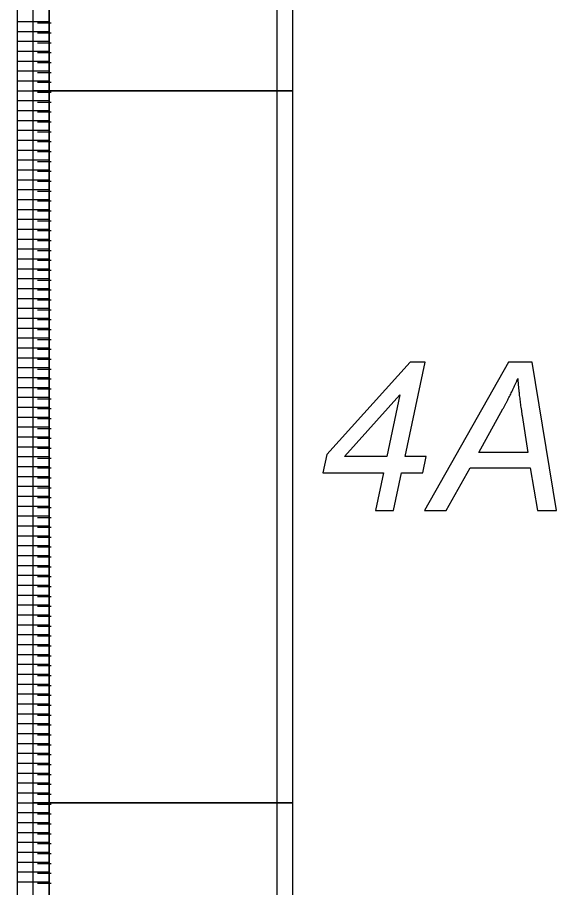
# Model space of a CAD drawing. Extents: x 12522 to 13018, y 1124 to 1902.
# Drawn here: x 12563.34 to 12578.6, y 1585.31 to 1609.95 of the extents above; entities that cross this region are included whole.
import ezdxf

# ---------------------------------------------------------------- set-up
doc = ezdxf.new("R2010")
doc.units = 0
doc.layers.add('SC_Scratch1', color=7, linetype='Continuous')

msp = doc.modelspace()

# ---------------------------------------------------------------- linework, layer by layer
at = {"layer": 'SC_Scratch1'}
for p, q in [((12563.336, 1607.871), (12563.336, 1628.031)), ((12563.336, 1607.871), (12563.336, 1628.031)), ((12564.236, 1607.871), (12564.236, 1628.031)), ((12564.236, 1628.031), (12564.236, 1607.871)), ((12564.236, 1607.871), (12564.236, 1628.031)), ((12563.336, 1609.831), (12564.236, 1609.831)), ((12563.336, 1609.831), (12564.236, 1609.831)), ((12564.293, 1609.781), (12563.909, 1609.781)), ((12563.336, 1609.551), (12564.236, 1609.551)), ((12563.336, 1609.551), (12564.236, 1609.551)), ((12564.293, 1609.501), (12563.909, 1609.501)), ((12563.336, 1609.271), (12564.236, 1609.271)), ((12563.336, 1609.271), (12564.236, 1609.271)), ((12564.293, 1609.221), (12563.909, 1609.221)), ((12563.336, 1608.991), (12564.236, 1608.991)), ((12563.336, 1608.991), (12564.236, 1608.991)), ((12564.293, 1608.941), (12563.909, 1608.941)), ((12563.336, 1608.711), (12564.236, 1608.711)), ((12563.336, 1608.711), (12564.236, 1608.711)), ((12564.293, 1608.661), (12563.909, 1608.661)), ((12563.336, 1608.431), (12564.236, 1608.431)), ((12563.336, 1608.431), (12564.236, 1608.431)), ((12564.293, 1608.381), (12563.909, 1608.381)), ((12563.336, 1608.151), (12564.236, 1608.151)), ((12563.336, 1608.151), (12564.236, 1608.151)), ((12564.293, 1608.101), (12563.909, 1608.101)), ((12563.336, 1587.711), (12563.336, 1607.871)), ((12563.336, 1607.871), (12564.236, 1607.871)), ((12563.336, 1607.871), (12564.236, 1607.871)), ((12563.336, 1587.711), (12563.336, 1607.871)), ((12563.336, 1607.871), (12564.236, 1607.871)), ((12563.336, 1607.871), (12564.236, 1607.871)), ((12564.293, 1607.821), (12563.909, 1607.821)), ((12564.236, 1587.711), (12564.236, 1607.871)), ((12564.236, 1607.871), (12564.236, 1587.711)), ((12564.236, 1587.711), (12564.236, 1607.871)), ((12563.336, 1607.591), (12564.236, 1607.591)), ((12563.336, 1607.591), (12564.236, 1607.591)), ((12564.293, 1607.541), (12563.909, 1607.541)), ((12563.336, 1607.311), (12564.236, 1607.311)), ((12563.336, 1607.311), (12564.236, 1607.311)), ((12563.336, 1607.031), (12564.236, 1607.031)), ((12563.336, 1607.031), (12564.236, 1607.031)), ((12564.293, 1607.261), (12563.909, 1607.261)), ((12564.293, 1606.981), (12563.909, 1606.981)), ((12563.336, 1606.751), (12564.236, 1606.751)), ((12563.336, 1606.751), (12564.236, 1606.751)), ((12564.293, 1606.701), (12563.909, 1606.701)), ((12563.336, 1606.471), (12564.236, 1606.471)), ((12563.336, 1606.471), (12564.236, 1606.471)), ((12564.293, 1606.421), (12563.909, 1606.421)), ((12563.336, 1606.191), (12564.236, 1606.191)), ((12563.336, 1606.191), (12564.236, 1606.191)), ((12564.293, 1606.141), (12563.909, 1606.141)), ((12563.336, 1605.911), (12564.236, 1605.911)), ((12563.336, 1605.911), (12564.236, 1605.911)), ((12564.293, 1605.861), (12563.909, 1605.861)), ((12563.336, 1605.631), (12564.236, 1605.631)), ((12563.336, 1605.631), (12564.236, 1605.631)), ((12564.293, 1605.581), (12563.909, 1605.581)), ((12563.336, 1605.351), (12564.236, 1605.351)), ((12563.336, 1605.351), (12564.236, 1605.351)), ((12564.293, 1605.301), (12563.909, 1605.301)), ((12563.336, 1605.071), (12564.236, 1605.071)), ((12563.336, 1605.071), (12564.236, 1605.071)), ((12564.293, 1605.021), (12563.909, 1605.021)), ((12563.336, 1604.791), (12564.236, 1604.791)), ((12563.336, 1604.791), (12564.236, 1604.791)), ((12564.293, 1604.741), (12563.909, 1604.741)), ((12563.336, 1604.511), (12564.236, 1604.511)), ((12563.336, 1604.511), (12564.236, 1604.511)), ((12564.293, 1604.461), (12563.909, 1604.461)), ((12563.336, 1604.231), (12564.236, 1604.231)), ((12563.336, 1604.231), (12564.236, 1604.231)), ((12564.293, 1604.181), (12563.909, 1604.181)), ((12563.336, 1603.951), (12564.236, 1603.951)), ((12563.336, 1603.951), (12564.236, 1603.951)), ((12564.293, 1603.901), (12563.909, 1603.901)), ((12563.336, 1603.671), (12564.236, 1603.671)), ((12563.336, 1603.671), (12564.236, 1603.671)), ((12564.293, 1603.621), (12563.909, 1603.621)), ((12563.336, 1603.391), (12564.236, 1603.391)), ((12563.336, 1603.391), (12564.236, 1603.391)), ((12564.293, 1603.341), (12563.909, 1603.341)), ((12563.336, 1603.111), (12564.236, 1603.111)), ((12563.336, 1603.111), (12564.236, 1603.111)), ((12564.293, 1603.061), (12563.909, 1603.061)), ((12563.336, 1602.831), (12564.236, 1602.831)), ((12563.336, 1602.831), (12564.236, 1602.831)), ((12564.293, 1602.781), (12563.909, 1602.781)), ((12563.336, 1602.551), (12564.236, 1602.551)), ((12563.336, 1602.551), (12564.236, 1602.551)), ((12564.293, 1602.501), (12563.909, 1602.501)), ((12563.336, 1602.271), (12564.236, 1602.271)), ((12563.336, 1602.271), (12564.236, 1602.271)), ((12564.293, 1602.221), (12563.909, 1602.221)), ((12563.336, 1601.991), (12564.236, 1601.991)), ((12563.336, 1601.991), (12564.236, 1601.991)), ((12564.293, 1601.941), (12563.909, 1601.941)), ((12563.336, 1601.711), (12564.236, 1601.711)), ((12563.336, 1601.711), (12564.236, 1601.711)), ((12564.293, 1601.661), (12563.909, 1601.661)), ((12563.336, 1601.431), (12564.236, 1601.431)), ((12563.336, 1601.431), (12564.236, 1601.431)), ((12564.293, 1601.381), (12563.909, 1601.381)), ((12563.336, 1601.151), (12564.236, 1601.151)), ((12563.336, 1601.151), (12564.236, 1601.151)), ((12563.336, 1600.871), (12564.236, 1600.871)), ((12563.336, 1600.871), (12564.236, 1600.871)), ((12564.293, 1601.101), (12563.909, 1601.101)), ((12564.293, 1600.821), (12563.909, 1600.821)), ((12563.336, 1600.591), (12564.236, 1600.591)), ((12563.336, 1600.591), (12564.236, 1600.591)), ((12564.293, 1600.541), (12563.909, 1600.541)), ((12563.336, 1600.311), (12564.236, 1600.311)), ((12563.336, 1600.311), (12564.236, 1600.311)), ((12564.293, 1600.261), (12563.909, 1600.261)), ((12563.336, 1600.031), (12564.236, 1600.031)), ((12563.336, 1600.031), (12564.236, 1600.031)), ((12564.293, 1599.981), (12563.909, 1599.981)), ((12563.336, 1599.751), (12564.236, 1599.751)), ((12563.336, 1599.751), (12564.236, 1599.751)), ((12564.293, 1599.701), (12563.909, 1599.701)), ((12563.336, 1599.471), (12564.236, 1599.471)), ((12563.336, 1599.471), (12564.236, 1599.471)), ((12564.293, 1599.421), (12563.909, 1599.421)), ((12563.336, 1599.191), (12564.236, 1599.191)), ((12563.336, 1599.191), (12564.236, 1599.191)), ((12564.293, 1599.141), (12563.909, 1599.141)), ((12563.336, 1598.911), (12564.236, 1598.911)), ((12563.336, 1598.911), (12564.236, 1598.911)), ((12564.293, 1598.861), (12563.909, 1598.861)), ((12563.336, 1598.631), (12564.236, 1598.631)), ((12563.336, 1598.631), (12564.236, 1598.631)), ((12564.293, 1598.581), (12563.909, 1598.581)), ((12563.336, 1598.351), (12564.236, 1598.351)), ((12563.336, 1598.351), (12564.236, 1598.351)), ((12564.293, 1598.301), (12563.909, 1598.301)), ((12563.336, 1598.071), (12564.236, 1598.071)), ((12563.336, 1598.071), (12564.236, 1598.071)), ((12564.293, 1598.021), (12563.909, 1598.021)), ((12563.336, 1597.791), (12564.236, 1597.791)), ((12563.336, 1597.791), (12564.236, 1597.791)), ((12564.293, 1597.741), (12563.909, 1597.741)), ((12563.336, 1597.511), (12564.236, 1597.511)), ((12563.336, 1597.511), (12564.236, 1597.511)), ((12564.293, 1597.461), (12563.909, 1597.461)), ((12563.336, 1597.231), (12564.236, 1597.231)), ((12563.336, 1597.231), (12564.236, 1597.231)), ((12564.293, 1597.181), (12563.909, 1597.181)), ((12563.336, 1596.951), (12564.236, 1596.951)), ((12563.336, 1596.951), (12564.236, 1596.951)), ((12564.293, 1596.901), (12563.909, 1596.901)), ((12563.336, 1596.671), (12564.236, 1596.671)), ((12563.336, 1596.671), (12564.236, 1596.671)), ((12564.293, 1596.621), (12563.909, 1596.621)), ((12563.336, 1596.391), (12564.236, 1596.391)), ((12563.336, 1596.391), (12564.236, 1596.391)), ((12564.293, 1596.341), (12563.909, 1596.341)), ((12563.336, 1596.111), (12564.236, 1596.111)), ((12563.336, 1596.111), (12564.236, 1596.111)), ((12564.293, 1596.061), (12563.909, 1596.061)), ((12563.336, 1595.831), (12564.236, 1595.831)), ((12563.336, 1595.831), (12564.236, 1595.831)), ((12564.293, 1595.781), (12563.909, 1595.781)), ((12563.336, 1595.551), (12564.236, 1595.551)), ((12563.336, 1595.551), (12564.236, 1595.551)), ((12564.293, 1595.501), (12563.909, 1595.501)), ((12563.336, 1595.271), (12564.236, 1595.271)), ((12563.336, 1595.271), (12564.236, 1595.271)), ((12564.293, 1595.221), (12563.909, 1595.221)), ((12563.336, 1594.991), (12564.236, 1594.991)), ((12563.336, 1594.991), (12564.236, 1594.991)), ((12563.336, 1594.711), (12564.236, 1594.711)), ((12563.336, 1594.711), (12564.236, 1594.711)), ((12564.293, 1594.941), (12563.909, 1594.941)), ((12564.293, 1594.661), (12563.909, 1594.661)), ((12563.336, 1594.431), (12564.236, 1594.431)), ((12563.336, 1594.431), (12564.236, 1594.431)), ((12564.293, 1594.381), (12563.909, 1594.381)), ((12563.336, 1594.151), (12564.236, 1594.151)), ((12563.336, 1594.151), (12564.236, 1594.151)), ((12564.293, 1594.101), (12563.909, 1594.101)), ((12563.336, 1593.871), (12564.236, 1593.871)), ((12563.336, 1593.871), (12564.236, 1593.871)), ((12564.293, 1593.821), (12563.909, 1593.821)), ((12563.336, 1593.591), (12564.236, 1593.591)), ((12563.336, 1593.591), (12564.236, 1593.591)), ((12564.293, 1593.541), (12563.909, 1593.541)), ((12563.336, 1593.311), (12564.236, 1593.311)), ((12563.336, 1593.311), (12564.236, 1593.311)), ((12564.293, 1593.261), (12563.909, 1593.261)), ((12563.336, 1593.031), (12564.236, 1593.031)), ((12563.336, 1593.031), (12564.236, 1593.031)), ((12564.293, 1592.981), (12563.909, 1592.981)), ((12563.336, 1592.751), (12564.236, 1592.751)), ((12563.336, 1592.751), (12564.236, 1592.751)), ((12564.293, 1592.701), (12563.909, 1592.701)), ((12563.336, 1592.471), (12564.236, 1592.471)), ((12563.336, 1592.471), (12564.236, 1592.471)), ((12564.293, 1592.421), (12563.909, 1592.421)), ((12563.336, 1592.191), (12564.236, 1592.191)), ((12563.336, 1592.191), (12564.236, 1592.191)), ((12564.293, 1592.141), (12563.909, 1592.141)), ((12563.336, 1591.911), (12564.236, 1591.911)), ((12563.336, 1591.911), (12564.236, 1591.911)), ((12564.293, 1591.861), (12563.909, 1591.861)), ((12563.336, 1591.631), (12564.236, 1591.631)), ((12563.336, 1591.631), (12564.236, 1591.631)), ((12564.293, 1591.581), (12563.909, 1591.581)), ((12563.336, 1591.351), (12564.236, 1591.351)), ((12563.336, 1591.351), (12564.236, 1591.351)), ((12564.293, 1591.301), (12563.909, 1591.301)), ((12563.336, 1591.071), (12564.236, 1591.071)), ((12563.336, 1591.071), (12564.236, 1591.071)), ((12564.293, 1591.021), (12563.909, 1591.021)), ((12563.336, 1590.791), (12564.236, 1590.791)), ((12563.336, 1590.791), (12564.236, 1590.791)), ((12564.293, 1590.741), (12563.909, 1590.741)), ((12563.336, 1590.511), (12564.236, 1590.511)), ((12563.336, 1590.511), (12564.236, 1590.511)), ((12564.293, 1590.461), (12563.909, 1590.461)), ((12563.336, 1590.231), (12564.236, 1590.231)), ((12563.336, 1590.231), (12564.236, 1590.231)), ((12564.293, 1590.181), (12563.909, 1590.181)), ((12563.336, 1589.951), (12564.236, 1589.951)), ((12563.336, 1589.951), (12564.236, 1589.951)), ((12564.293, 1589.901), (12563.909, 1589.901)), ((12563.336, 1589.671), (12564.236, 1589.671)), ((12563.336, 1589.671), (12564.236, 1589.671)), ((12564.293, 1589.621), (12563.909, 1589.621)), ((12563.336, 1589.391), (12564.236, 1589.391)), ((12563.336, 1589.391), (12564.236, 1589.391)), ((12564.293, 1589.341), (12563.909, 1589.341)), ((12563.336, 1589.111), (12564.236, 1589.111)), ((12563.336, 1589.111), (12564.236, 1589.111)), ((12564.293, 1589.061), (12563.909, 1589.061)), ((12563.336, 1588.831), (12564.236, 1588.831)), ((12563.336, 1588.831), (12564.236, 1588.831)), ((12563.336, 1588.551), (12564.236, 1588.551)), ((12563.336, 1588.551), (12564.236, 1588.551)), ((12564.293, 1588.781), (12563.909, 1588.781)), ((12564.293, 1588.501), (12563.909, 1588.501)), ((12563.336, 1588.271), (12564.236, 1588.271)), ((12563.336, 1588.271), (12564.236, 1588.271)), ((12564.293, 1588.221), (12563.909, 1588.221)), ((12563.336, 1587.991), (12564.236, 1587.991)), ((12563.336, 1587.991), (12564.236, 1587.991)), ((12564.293, 1587.941), (12563.909, 1587.941)), ((12563.336, 1587.711), (12564.236, 1587.711)), ((12563.336, 1567.551), (12563.336, 1587.711)), ((12563.336, 1587.711), (12564.236, 1587.711)), ((12563.336, 1587.711), (12564.236, 1587.711)), ((12563.336, 1567.551), (12563.336, 1587.711)), ((12563.336, 1587.711), (12564.236, 1587.711)), ((12564.293, 1587.661), (12563.909, 1587.661)), ((12564.236, 1567.551), (12564.236, 1587.711)), ((12564.236, 1587.711), (12564.236, 1567.551)), ((12564.236, 1567.551), (12564.236, 1587.711)), ((12563.336, 1587.431), (12564.236, 1587.431)), ((12563.336, 1587.431), (12564.236, 1587.431)), ((12564.293, 1587.381), (12563.909, 1587.381)), ((12563.336, 1587.151), (12564.236, 1587.151)), ((12563.336, 1587.151), (12564.236, 1587.151)), ((12564.293, 1587.101), (12563.909, 1587.101)), ((12563.336, 1586.871), (12564.236, 1586.871)), ((12563.336, 1586.871), (12564.236, 1586.871)), ((12564.293, 1586.821), (12563.909, 1586.821)), ((12563.336, 1586.591), (12564.236, 1586.591)), ((12563.336, 1586.591), (12564.236, 1586.591)), ((12564.293, 1586.541), (12563.909, 1586.541)), ((12563.336, 1586.311), (12564.236, 1586.311)), ((12563.336, 1586.311), (12564.236, 1586.311)), ((12564.293, 1586.261), (12563.909, 1586.261)), ((12563.336, 1586.031), (12564.236, 1586.031)), ((12563.336, 1586.031), (12564.236, 1586.031)), ((12564.293, 1585.981), (12563.909, 1585.981)), ((12563.336, 1585.751), (12564.236, 1585.751)), ((12563.336, 1585.751), (12564.236, 1585.751)), ((12564.293, 1585.701), (12563.909, 1585.701)), ((12563.336, 1585.471), (12564.236, 1585.471)), ((12563.336, 1585.471), (12564.236, 1585.471)), ((12564.293, 1585.421), (12563.909, 1585.421))]:
    msp.add_line(p, q, dxfattribs=at)
for points in [[(12563.786, 1628.031), (12571.126, 1628.031), (12571.126, 1607.871), (12563.786, 1607.871)], [(12564.236, 1628.031), (12570.676, 1628.031), (12570.676, 1607.871), (12564.236, 1607.871)], [(12564.236, 1628.031), (12570.676, 1628.031), (12570.676, 1607.871), (12564.236, 1607.871)], [(12563.786, 1607.871), (12571.126, 1607.871), (12571.126, 1587.711), (12563.786, 1587.711)], [(12564.236, 1607.871), (12570.676, 1607.871), (12570.676, 1587.711), (12564.236, 1587.711)], [(12564.236, 1607.871), (12570.676, 1607.871), (12570.676, 1587.711), (12564.236, 1587.711)], [(12573.468, 1595.981), (12573.985, 1595.981), (12574.212, 1597.053), (12574.813, 1597.053), (12574.909, 1597.511), (12574.31, 1597.511), (12574.877, 1600.181), (12574.451, 1600.181), (12572.092, 1597.565), (12571.983, 1597.053), (12573.696, 1597.053)], [(12573.468, 1595.981), (12573.985, 1595.981), (12574.212, 1597.053), (12574.813, 1597.053), (12574.909, 1597.511), (12574.31, 1597.511), (12574.877, 1600.181), (12574.451, 1600.181), (12572.092, 1597.565), (12571.983, 1597.053), (12573.696, 1597.053)], [(12574.861, 1595.981), (12575.477, 1595.981), (12576.153, 1597.191), (12577.852, 1597.191), (12578.054, 1595.981), (12578.599, 1595.981), (12577.905, 1600.181), (12577.241, 1600.181)], [(12574.861, 1595.981), (12575.477, 1595.981), (12576.153, 1597.191), (12577.852, 1597.191), (12578.054, 1595.981), (12578.599, 1595.981), (12577.905, 1600.181), (12577.241, 1600.181)], [(12573.793, 1597.511), (12572.593, 1597.511), (12574.165, 1599.263)], [(12573.793, 1597.511), (12572.593, 1597.511), (12574.165, 1599.263)], [(12563.786, 1587.711), (12571.126, 1587.711), (12571.126, 1567.551), (12563.786, 1567.551)], [(12564.236, 1587.711), (12570.676, 1587.711), (12570.676, 1567.551), (12564.236, 1567.551)], [(12564.236, 1587.711), (12570.676, 1587.711), (12570.676, 1567.551), (12564.236, 1567.551)]]:
    msp.add_lwpolyline(points, close=True, dxfattribs=at)
msp.add_lwpolyline([(12577.622, 1598.678), (12577.785, 1597.623), (12576.395, 1597.623), (12577.081, 1598.867)], dxfattribs=at)
msp.add_lwpolyline([(12577.622, 1598.678), (12577.785, 1597.623), (12576.395, 1597.623), (12577.081, 1598.867)], dxfattribs=at)
for points in [[(12577.081, 1598.867), (12577.356, 1599.362), (12577.5, 1599.723)], [(12577.081, 1598.867), (12577.356, 1599.362), (12577.5, 1599.723)], [(12577.5, 1599.723), (12577.524, 1599.305), (12577.622, 1598.678)], [(12577.5, 1599.723), (12577.524, 1599.305), (12577.622, 1598.678)]]:
    msp.add_open_spline(points, degree=2, dxfattribs=at)

doc.saveas('drawing.dxf')
